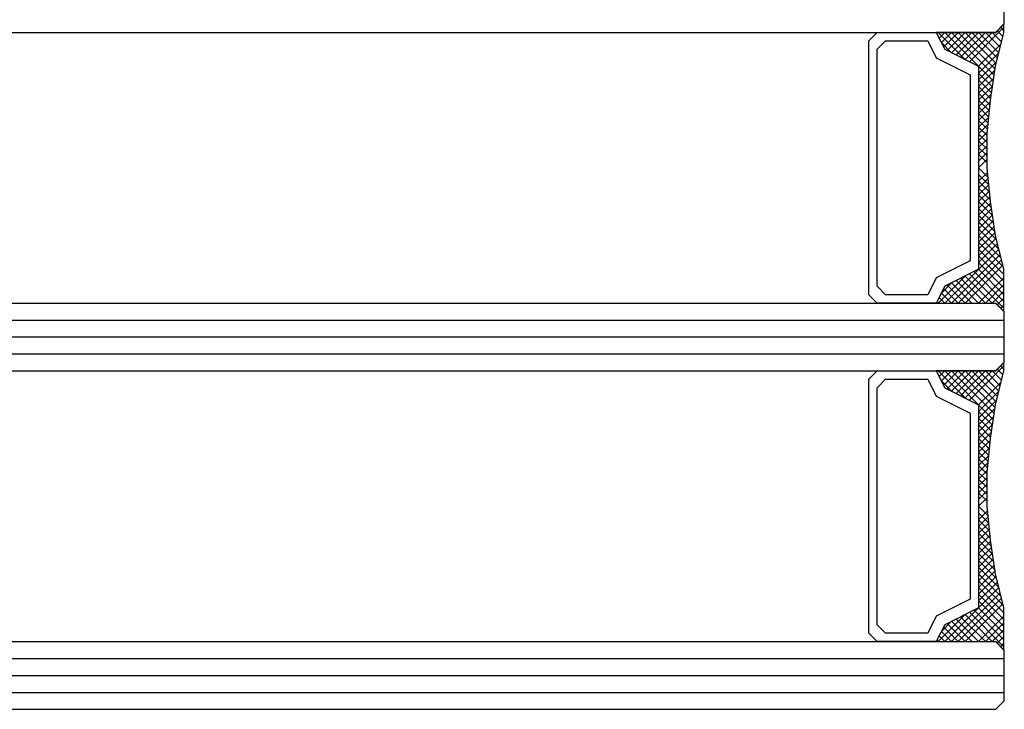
# Model space of a CAD drawing. Extents: x 4615668 to 9294084, y 5325188 to 10688993.
# Tile 362 of 656: x 4636939.89 to 4636945.71, y 5331547.67 to 5331551.74. Entities that reach past the tile are written whole.
import ezdxf

# ---------------------------------------------------------------- set-up
doc = ezdxf.new("R2010")
doc.units = 0
doc.header["$MEASUREMENT"] = 0
doc.layers.add('CrossSectionsGlass', color=7, linetype='Continuous')

msp = doc.modelspace()

# ---------------------------------------------------------------- linework, layer by layer
at = {"layer": 'CrossSectionsGlass'}
for p, q in [((4636945.7146, 5331551.7192), (4636945.7146, 5331552.4992)), ((4636945.7126, 5331551.6992), (4636945.5093, 5331551.4959)), ((4636945.6646, 5331551.6692), (4636945.7146, 5331551.7192)), ((4636945.7066, 5331551.6452), (4636945.6726, 5331551.6792)), ((4636945.7146, 5331551.6772), (4636945.6926, 5331551.6992)), ((4636896.9646, 5331551.6692), (4636945.6646, 5331551.6692)), ((4636945.696, 5331551.6025), (4636945.5626, 5331551.4692)), ((4636945.6126, 5331550.9592), (4636945.5626, 5331550.9092)), ((4636945.6126, 5331550.8792), (4636945.6117, 5331550.8783)), ((4636945.6226, 5331550.7692), (4636945.5626, 5331550.8292)), ((4636945.6826, 5331550.3892), (4636945.3626, 5331550.0692)), ((4636945.6986, 5331550.3252), (4636945.4426, 5331550.0692)), ((4636945.7066, 5331550.2932), (4636945.4826, 5331550.0692)), ((4636945.7126, 5331550.0392), (4636945.5093, 5331550.2425)), ((4636945.7126, 5331550.0792), (4636945.536, 5331550.2559)), ((4636945.7126, 5331550.1192), (4636945.5626, 5331550.2692)), ((4636945.4826, 5331550.0692), (4636945.376, 5331550.1759)), ((4636945.5626, 5331550.0692), (4636945.4293, 5331550.2025)), ((4636945.6026, 5331550.0692), (4636945.456, 5331550.2159)), ((4636945.7126, 5331550.2192), (4636945.5626, 5331550.0692)), ((4636945.7126, 5331550.1792), (4636945.6026, 5331550.0692)), ((4636945.4426, 5331550.0692), (4636945.356, 5331550.1559)), ((4636945.7126, 5331550.1392), (4636945.6426, 5331550.0692)), ((4636896.9646, 5331550.0692), (4636945.6646, 5331550.0692)), ((4636945.3626, 5331550.0692), (4636945.3293, 5331550.1025)), ((4636945.6646, 5331550.0692), (4636945.7146, 5331550.0192)), ((4636945.7126, 5331550.0992), (4636945.6726, 5331550.0592)), ((4636945.7126, 5331550.0592), (4636945.6926, 5331550.0392)), ((4636945.7146, 5331549.7192), (4636945.7146, 5331550.0192)), ((4636896.9146, 5331549.9692), (4636945.7146, 5331549.9692)), ((4636896.9146, 5331549.8692), (4636945.7146, 5331549.8692)), ((4636896.9146, 5331549.7692), (4636945.7146, 5331549.7692)), ((4636945.7126, 5331549.6992), (4636945.5093, 5331549.4959)), ((4636945.6646, 5331549.6692), (4636945.7146, 5331549.7192)), ((4636945.7146, 5331549.6772), (4636945.6926, 5331549.6992)), ((4636896.9646, 5331549.6692), (4636945.6646, 5331549.6692)), ((4636945.7066, 5331549.6452), (4636945.6726, 5331549.6792)), ((4636945.696, 5331549.6025), (4636945.5626, 5331549.4692)), ((4636945.6126, 5331548.9592), (4636945.5626, 5331548.9092)), ((4636945.6226, 5331548.7692), (4636945.5626, 5331548.8292)), ((4636945.6126, 5331548.8792), (4636945.6117, 5331548.8783)), ((4636945.6826, 5331548.3892), (4636945.3626, 5331548.0692)), ((4636945.6986, 5331548.3252), (4636945.4426, 5331548.0692)), ((4636945.7066, 5331548.2932), (4636945.4826, 5331548.0692)), ((4636945.7126, 5331548.0392), (4636945.5093, 5331548.2425)), ((4636945.7126, 5331548.0792), (4636945.536, 5331548.2559)), ((4636945.7126, 5331548.1192), (4636945.5626, 5331548.2692)), ((4636945.5626, 5331548.0692), (4636945.4293, 5331548.2025)), ((4636945.6026, 5331548.0692), (4636945.456, 5331548.2159)), ((4636945.7126, 5331548.2192), (4636945.5626, 5331548.0692)), ((4636945.4426, 5331548.0692), (4636945.356, 5331548.1559)), ((4636945.4826, 5331548.0692), (4636945.376, 5331548.1759)), ((4636945.7126, 5331548.1792), (4636945.6026, 5331548.0692)), ((4636945.7126, 5331548.1392), (4636945.6426, 5331548.0692)), ((4636896.9646, 5331548.0692), (4636945.6646, 5331548.0692)), ((4636945.3626, 5331548.0692), (4636945.3293, 5331548.1025)), ((4636945.6646, 5331548.0692), (4636945.7146, 5331548.0192)), ((4636945.7126, 5331548.0992), (4636945.6726, 5331548.0592)), ((4636945.7126, 5331548.0592), (4636945.6926, 5331548.0392)), ((4636945.7146, 5331547.7192), (4636945.7146, 5331548.0192)), ((4636896.9146, 5331547.9692), (4636945.7146, 5331547.9692)), ((4636896.9146, 5331547.8692), (4636945.7146, 5331547.8692)), ((4636896.9146, 5331547.7692), (4636945.7146, 5331547.7692)), ((4636945.6646, 5331547.6692), (4636945.7146, 5331547.7192)), ((4636896.9646, 5331547.6692), (4636945.6646, 5331547.6692))]:
    msp.add_line(p, q, dxfattribs=at)
at = {"layer": 'CrossSectionsGlass', "flags": 128}
for points in [[(4636945.3126, 5331551.6692), (4636945.3626, 5331551.5692), (4636945.5626, 5331551.4692), (4636945.5626, 5331550.2692), (4636945.3626, 5331550.1692), (4636945.3126, 5331550.0692), (4636945.6626, 5331550.0692), (4636945.7126, 5331550.0192), (4636945.7126, 5331550.2692), (4636945.6626, 5331550.4692), (4636945.6326, 5331550.6692), (4636945.6126, 5331550.8692), (4636945.6126, 5331551.0692), (4636945.6326, 5331551.2692), (4636945.6626, 5331551.4692), (4636945.7126, 5331551.6692), (4636945.7126, 5331551.7192), (4636945.6626, 5331551.6692), (4636945.3126, 5331551.6692)], [(4636944.9626, 5331550.0692), (4636944.9126, 5331550.1192), (4636944.9126, 5331551.6192), (4636944.9626, 5331551.6692), (4636945.3126, 5331551.6692), (4636945.3626, 5331551.5692), (4636945.5626, 5331551.4692), (4636945.5626, 5331550.2692), (4636945.3626, 5331550.1692), (4636945.3126, 5331550.0692), (4636944.9626, 5331550.0692)], [(4636945.0126, 5331550.1192), (4636944.9626, 5331550.1692), (4636944.9626, 5331551.5692), (4636945.0126, 5331551.6192), (4636945.2626, 5331551.6192), (4636945.3126, 5331551.5192), (4636945.5126, 5331551.4192), (4636945.5126, 5331550.3192), (4636945.3126, 5331550.2192), (4636945.2626, 5331550.1192), (4636945.0126, 5331550.1192)], [(4636945.6986, 5331551.6132), (4636945.6426, 5331551.6692), (4636945.4826, 5331551.5092), (4636945.3226, 5331551.6692), (4636945.316, 5331551.6625)], [(4636945.6496, 5331551.3822), (4636945.3626, 5331551.6692), (4636945.3293, 5331551.6359)], [(4636945.6746, 5331551.5172), (4636945.5226, 5331551.6692), (4636945.4026, 5331551.5492), (4636945.3426, 5331551.6092), (4636945.4026, 5331551.6692), (4636945.6548, 5331551.417)], [(4636945.66, 5331551.4518), (4636945.4426, 5331551.6692), (4636945.356, 5331551.5825)], [(4636945.6666, 5331551.4852), (4636945.4826, 5331551.6692), (4636945.376, 5331551.5625)], [(4636945.6826, 5331551.5492), (4636945.5626, 5331551.6692), (4636945.4293, 5331551.5359)], [(4636945.6906, 5331551.5812), (4636945.6026, 5331551.6692), (4636945.456, 5331551.5225)], [(4636945.6444, 5331551.3475), (4636945.5626, 5331551.4292), (4636945.6826, 5331551.5492)], [(4636945.6392, 5331551.3127), (4636945.5626, 5331551.3892), (4636945.6693, 5331551.4959)], [(4636945.6339, 5331551.2779), (4636945.5626, 5331551.3492), (4636945.6591, 5331551.4457)], [(4636945.6299, 5331551.2419), (4636945.5626, 5331551.3092), (4636945.6521, 5331551.3986)], [(4636945.6263, 5331551.2056), (4636945.5626, 5331551.2692), (4636945.645, 5331551.3515)], [(4636945.6226, 5331551.1692), (4636945.5626, 5331551.2292), (4636945.6379, 5331551.3045)], [(4636945.619, 5331551.1328), (4636945.5626, 5331551.1892), (4636945.6315, 5331551.2581)], [(4636945.6154, 5331551.0965), (4636945.5626, 5331551.1492), (4636945.6271, 5331551.2136)], [(4636945.6126, 5331551.0592), (4636945.5626, 5331551.1092), (4636945.6226, 5331551.1692)], [(4636945.6126, 5331551.0192), (4636945.5626, 5331551.0692), (4636945.6182, 5331551.1247)], [(4636945.6126, 5331550.9792), (4636945.5626, 5331551.0292), (4636945.6138, 5331551.0803)], [(4636945.6126, 5331550.9392), (4636945.5626, 5331550.9892), (4636945.6126, 5331551.0392)], [(4636945.6126, 5331550.8992), (4636945.5626, 5331550.9492), (4636945.6126, 5331550.9992)], [(4636945.6182, 5331550.8136), (4636945.5626, 5331550.8692), (4636945.6126, 5331550.9192)], [(4636945.6271, 5331550.7247), (4636945.5626, 5331550.7892), (4636945.6154, 5331550.8419)], [(4636945.6315, 5331550.6803), (4636945.5626, 5331550.7492), (4636945.619, 5331550.8056)], [(4636945.6379, 5331550.6339), (4636945.5626, 5331550.7092), (4636945.6226, 5331550.7692)], [(4636945.645, 5331550.5868), (4636945.5626, 5331550.6692), (4636945.6263, 5331550.7328)], [(4636945.6521, 5331550.5398), (4636945.5626, 5331550.6292), (4636945.6299, 5331550.6965)], [(4636945.6591, 5331550.4927), (4636945.5626, 5331550.5892), (4636945.6339, 5331550.6605)], [(4636945.6693, 5331550.4425), (4636945.5626, 5331550.5492), (4636945.6392, 5331550.6257)], [(4636945.6826, 5331550.3892), (4636945.5626, 5331550.5092), (4636945.6444, 5331550.5909)], [(4636945.696, 5331550.3359), (4636945.5626, 5331550.4692), (4636945.6496, 5331550.5561)], [(4636945.7093, 5331550.2825), (4636945.5626, 5331550.4292), (4636945.6548, 5331550.5214)], [(4636945.7126, 5331550.2392), (4636945.5626, 5331550.3892), (4636945.66, 5331550.4866)], [(4636945.7126, 5331550.1992), (4636945.5626, 5331550.3492), (4636945.6666, 5331550.4532)], [(4636945.7126, 5331550.1592), (4636945.5626, 5331550.3092), (4636945.6746, 5331550.4212)], [(4636945.5226, 5331550.0692), (4636945.4026, 5331550.1892), (4636945.3426, 5331550.1292), (4636945.4026, 5331550.0692), (4636945.6906, 5331550.3572)], [(4636945.6426, 5331550.0692), (4636945.4826, 5331550.2292), (4636945.3226, 5331550.0692), (4636945.316, 5331550.0759)], [(4636945.3126, 5331549.6692), (4636945.3626, 5331549.5692), (4636945.5626, 5331549.4692), (4636945.5626, 5331548.2692), (4636945.3626, 5331548.1692), (4636945.3126, 5331548.0692), (4636945.6626, 5331548.0692), (4636945.7126, 5331548.0192), (4636945.7126, 5331548.2692), (4636945.6626, 5331548.4692), (4636945.6326, 5331548.6692), (4636945.6126, 5331548.8692), (4636945.6126, 5331549.0692), (4636945.6326, 5331549.2692), (4636945.6626, 5331549.4692), (4636945.7126, 5331549.6692), (4636945.7126, 5331549.7192), (4636945.6626, 5331549.6692), (4636945.3126, 5331549.6692)], [(4636944.9626, 5331548.0692), (4636944.9126, 5331548.1192), (4636944.9126, 5331549.6192), (4636944.9626, 5331549.6692), (4636945.3126, 5331549.6692), (4636945.3626, 5331549.5692), (4636945.5626, 5331549.4692), (4636945.5626, 5331548.2692), (4636945.3626, 5331548.1692), (4636945.3126, 5331548.0692), (4636944.9626, 5331548.0692)], [(4636945.6986, 5331549.6132), (4636945.6426, 5331549.6692), (4636945.4826, 5331549.5092), (4636945.3226, 5331549.6692), (4636945.316, 5331549.6625)], [(4636945.6496, 5331549.3822), (4636945.3626, 5331549.6692), (4636945.3293, 5331549.6359)], [(4636945.6746, 5331549.5172), (4636945.5226, 5331549.6692), (4636945.4026, 5331549.5492), (4636945.3426, 5331549.6092), (4636945.4026, 5331549.6692), (4636945.6548, 5331549.417)], [(4636945.66, 5331549.4518), (4636945.4426, 5331549.6692), (4636945.356, 5331549.5825)], [(4636945.6666, 5331549.4852), (4636945.4826, 5331549.6692), (4636945.376, 5331549.5625)], [(4636945.6826, 5331549.5492), (4636945.5626, 5331549.6692), (4636945.4293, 5331549.5359)], [(4636945.6906, 5331549.5812), (4636945.6026, 5331549.6692), (4636945.456, 5331549.5225)], [(4636945.0126, 5331548.1192), (4636944.9626, 5331548.1692), (4636944.9626, 5331549.5692), (4636945.0126, 5331549.6192), (4636945.2626, 5331549.6192), (4636945.3126, 5331549.5192), (4636945.5126, 5331549.4192), (4636945.5126, 5331548.3192), (4636945.3126, 5331548.2192), (4636945.2626, 5331548.1192), (4636945.0126, 5331548.1192)], [(4636945.6444, 5331549.3475), (4636945.5626, 5331549.4292), (4636945.6826, 5331549.5492)], [(4636945.6392, 5331549.3127), (4636945.5626, 5331549.3892), (4636945.6693, 5331549.4959)], [(4636945.6339, 5331549.2779), (4636945.5626, 5331549.3492), (4636945.6591, 5331549.4457)], [(4636945.6299, 5331549.2419), (4636945.5626, 5331549.3092), (4636945.6521, 5331549.3986)], [(4636945.6263, 5331549.2056), (4636945.5626, 5331549.2692), (4636945.645, 5331549.3515)], [(4636945.6226, 5331549.1692), (4636945.5626, 5331549.2292), (4636945.6379, 5331549.3045)], [(4636945.619, 5331549.1328), (4636945.5626, 5331549.1892), (4636945.6315, 5331549.2581)], [(4636945.6154, 5331549.0965), (4636945.5626, 5331549.1492), (4636945.6271, 5331549.2136)], [(4636945.6126, 5331549.0592), (4636945.5626, 5331549.1092), (4636945.6226, 5331549.1692)], [(4636945.6126, 5331549.0192), (4636945.5626, 5331549.0692), (4636945.6182, 5331549.1247)], [(4636945.6126, 5331548.9792), (4636945.5626, 5331549.0292), (4636945.6138, 5331549.0803)], [(4636945.6126, 5331548.9392), (4636945.5626, 5331548.9892), (4636945.6126, 5331549.0392)], [(4636945.6126, 5331548.8992), (4636945.5626, 5331548.9492), (4636945.6126, 5331548.9992)], [(4636945.6182, 5331548.8136), (4636945.5626, 5331548.8692), (4636945.6126, 5331548.9192)], [(4636945.6271, 5331548.7247), (4636945.5626, 5331548.7892), (4636945.6154, 5331548.8419)], [(4636945.6315, 5331548.6803), (4636945.5626, 5331548.7492), (4636945.619, 5331548.8056)], [(4636945.6379, 5331548.6339), (4636945.5626, 5331548.7092), (4636945.6226, 5331548.7692)], [(4636945.645, 5331548.5868), (4636945.5626, 5331548.6692), (4636945.6263, 5331548.7328)], [(4636945.6521, 5331548.5398), (4636945.5626, 5331548.6292), (4636945.6299, 5331548.6965)], [(4636945.6591, 5331548.4927), (4636945.5626, 5331548.5892), (4636945.6339, 5331548.6605)], [(4636945.6693, 5331548.4425), (4636945.5626, 5331548.5492), (4636945.6392, 5331548.6257)], [(4636945.6826, 5331548.3892), (4636945.5626, 5331548.5092), (4636945.6444, 5331548.5909)], [(4636945.696, 5331548.3359), (4636945.5626, 5331548.4692), (4636945.6496, 5331548.5561)], [(4636945.7093, 5331548.2825), (4636945.5626, 5331548.4292), (4636945.6548, 5331548.5214)], [(4636945.7126, 5331548.2392), (4636945.5626, 5331548.3892), (4636945.66, 5331548.4866)], [(4636945.7126, 5331548.1992), (4636945.5626, 5331548.3492), (4636945.6666, 5331548.4532)], [(4636945.7126, 5331548.1592), (4636945.5626, 5331548.3092), (4636945.6746, 5331548.4212)], [(4636945.5226, 5331548.0692), (4636945.4026, 5331548.1892), (4636945.3426, 5331548.1292), (4636945.4026, 5331548.0692), (4636945.6906, 5331548.3572)], [(4636945.6426, 5331548.0692), (4636945.4826, 5331548.2292), (4636945.3226, 5331548.0692), (4636945.316, 5331548.0759)]]:
    msp.add_lwpolyline(points, dxfattribs=at)

doc.saveas('drawing.dxf')
